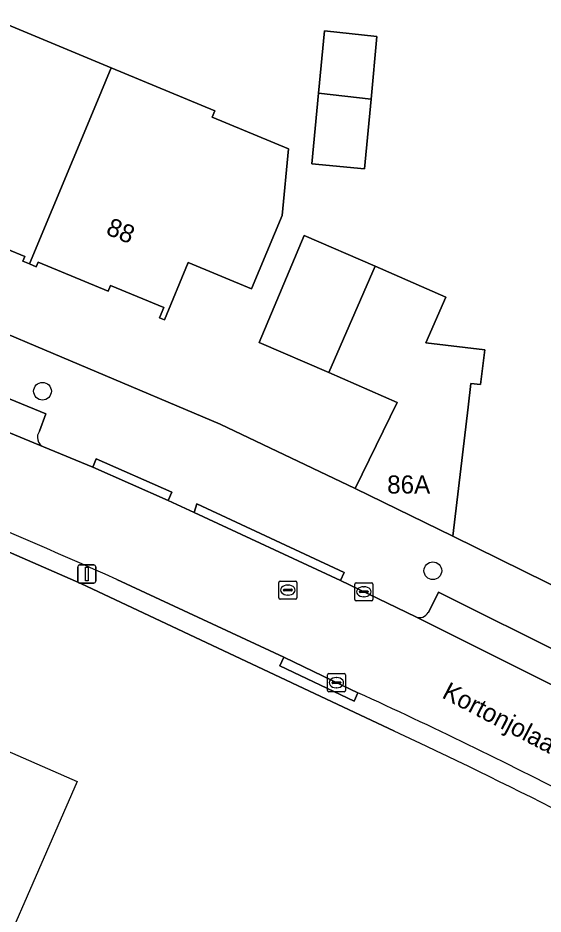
# Model space of a CAD drawing. Extents: x 161692 to 162379, y 380760 to 381678.
# Drawn here: x 161806.13 to 161835.17, y 381057.9 to 381107.44 of the extents above; entities that cross this region are included whole.
import ezdxf

# ---------------------------------------------------------------- set-up
doc = ezdxf.new("R2010")
doc.units = 0
for name, color, linetype in [('IMGEO_Boom', 7, 'Continuous'), ('IMGEO_Erf', 7, 'Continuous'), ('IMGEO_Kolk', 7, 'Continuous'), ('IMGEO_Lichtmast', 7, 'Continuous'), ('IMGEO_Muur', 7, 'Continuous'), ('IMGEO_Openbare_ruimte_label', 7, 'Continuous'), ('IMGEO_Pand', 7, 'Continuous'), ('IMGEO_Pand_nummerreeks', 7, 'Continuous'), ('IMGEO_Pand_vergunning_verleend', 7, 'Continuous'), ('IMGEO_Parkeervlak_open', 7, 'Continuous'), ('IMGEO_Rijbaan_lokaal_open', 7, 'Continuous'), ('IMGEO_Rioolput', 7, 'Continuous'), ('IMGEO_Voetpad_open', 7, 'Continuous')]:
    doc.layers.add(name, color=color, linetype=linetype)

msp = doc.modelspace()

# ---------------------------------------------------------------- linework, layer by layer
at = {"layer": 'IMGEO_Boom'}
for centre in [(161807.492, 381086.805), (161829.076, 381076.878)]:
    msp.add_circle(centre, 0.489, dxfattribs=at)
at = {"layer": 'IMGEO_Erf'}
for points in [[(161804.63, 381107.442), (161811.296, 381104.677), (161817.017, 381102.305), (161816.871, 381101.954), (161821.102, 381100.199), (161820.739, 381096.514), (161819.057, 381092.46), (161815.546, 381093.916), (161814.231, 381090.746), (161813.959, 381090.859), (161814.194, 381091.426), (161811.243, 381092.65), (161811.116, 381092.344), (161807.254, 381093.946), (161807.148, 381093.689), (161806.78, 381093.841), (161806.408, 381093.995), (161806.514, 381094.249), (161802.591, 381095.877)], [(161761.169, 381106.516), (161781.878, 381099.302), (161790.67, 381096.003), (161802.671, 381091.179), (161817.314, 381084.98), (161824.784, 381081.427), (161827.11, 381086.178), (161823.317, 381087.829), (161819.478, 381089.499), (161821.963, 381095.415), (161825.878, 381093.711), (161829.793, 381092.008), (161828.689, 381089.472), (161831.945, 381089.09), (161831.72, 381087.171), (161831.175, 381087.235), (161831.021, 381085.925), (161830.182, 381078.784), (161836.651, 381075.598), (161846.103, 381070.942)], [(161826.947, 381068.015), (161809.615, 381076.179), (161798.524, 381081.016), (161786.305, 381085.875), (161768.146, 381092.627), (161760.54, 381095.232), (161760.357, 381095.28), (161760.171, 381095.311), (161759.982, 381095.326), (161759.794, 381095.323), (161759.606, 381095.304), (161759.42, 381095.268), (161759.239, 381095.215), (161759.062, 381095.147), (161758.893, 381095.063), (161758.732, 381094.965), (161758.58, 381094.852), (161758.439, 381094.726), (161758.31, 381094.588), (161758.194, 381094.439), (161758.091, 381094.281), (161758.003, 381094.114), (161757.96, 381094.016), (161751.783, 381056.863)]]:
    msp.add_lwpolyline(points, dxfattribs=at)
msp.add_lwpolyline([(161822.758, 381103.287), (161823.079, 381106.724), (161825.988, 381106.407), (161825.666, 381102.958), (161825.305, 381099.1), (161822.392, 381099.373)], close=True, dxfattribs=at)
msp.add_arc((161675.26, 380745.042), 356.82, 61.52176, 64.84256, dxfattribs=at)
at = {"layer": 'IMGEO_Kolk'}
for p, q in [((161824.759, 381075.289), (161824.759, 381076.141)), ((161824.834, 381076.215), (161825.686, 381076.215)), ((161825.247, 381075.995), (161825.272, 381075.995)), ((161825.76, 381076.141), (161825.76, 381075.289)), ((161825.018, 381075.709), (161825.018, 381075.721)), ((161825.456, 381075.672), (161825.058, 381075.672)), ((161825.061, 381075.758), (161825.459, 381075.758)), ((161825.502, 381075.721), (161825.502, 381075.709)), ((161825.686, 381075.215), (161824.834, 381075.215)), ((161825.27, 381075.435), (161825.245, 381075.435)), ((161823.243, 381070.264), (161823.243, 381071.116)), ((161823.318, 381071.19), (161824.17, 381071.19)), ((161824.244, 381071.116), (161824.244, 381070.264)), ((161823.502, 381070.684), (161823.502, 381070.696)), ((161823.94, 381070.647), (161823.542, 381070.647)), ((161823.545, 381070.733), (161823.943, 381070.733)), ((161823.731, 381070.97), (161823.756, 381070.97)), ((161823.986, 381070.696), (161823.986, 381070.684)), ((161824.17, 381070.19), (161823.318, 381070.19)), ((161823.754, 381070.41), (161823.729, 381070.41))]:
    msp.add_line(p, q, dxfattribs=at)
for points in [[(161824.759, 381075.289), (161824.759, 381076.141)], [(161824.834, 381076.215), (161825.686, 381076.215)], [(161825.76, 381076.141), (161825.76, 381075.289)], [(161825.686, 381075.215), (161824.834, 381075.215)], [(161823.243, 381070.264), (161823.243, 381071.116)], [(161823.318, 381071.19), (161824.17, 381071.19)], [(161824.244, 381071.116), (161824.244, 381070.264)], [(161824.17, 381070.19), (161823.318, 381070.19)]]:
    msp.add_lwpolyline(points, dxfattribs=at)
for centre, radius, start, end in [((161824.836, 381076.139), 0.0765, 91.552, 178.448), ((161824.836, 381076.139), 0.0765, 91.552, 178.448), ((161825.684, 381076.139), 0.0765, 1.552, 88.448), ((161825.684, 381076.139), 0.0765, 1.552, 88.448), ((161825.058, 381075.718), 0.0403, 85.8775, 175.7526), ((161825.055, 381075.708), 0.0366, 178.938, 274.7102), ((161825.459, 381075.715), 0.043, 264.8664, 352.4533), ((161825.463, 381075.72), 0.0386, 1.7309, 96.639), ((161824.836, 381075.291), 0.0765, 181.552, 268.448), ((161824.836, 381075.291), 0.0765, 181.552, 268.448), ((161825.684, 381075.291), 0.0765, 271.552, 358.448), ((161825.684, 381075.291), 0.0765, 271.552, 358.448), ((161823.32, 381071.114), 0.0765, 91.552, 178.448), ((161823.32, 381071.114), 0.0765, 91.552, 178.448), ((161824.168, 381071.114), 0.0765, 1.552, 88.448), ((161824.168, 381071.114), 0.0765, 1.552, 88.448), ((161823.542, 381070.693), 0.0403, 85.8775, 175.7526), ((161823.539, 381070.683), 0.0366, 178.938, 274.7102), ((161823.943, 381070.69), 0.043, 264.8664, 352.4533), ((161823.947, 381070.695), 0.0386, 1.7309, 96.639), ((161823.32, 381070.266), 0.0765, 181.552, 268.448), ((161823.32, 381070.266), 0.0765, 181.552, 268.448), ((161824.168, 381070.266), 0.0765, 271.552, 358.448), ((161824.168, 381070.266), 0.0765, 271.552, 358.448)]:
    msp.add_arc(centre, radius, start, end, dxfattribs=at)
for centre, major_axis, ratio, start_param, end_param in [((161825.246, 381075.715), (-0.387, 0.002), 0.722429, 4.712389, 7.853982), ((161825.271, 381075.715), (-0.39, 0.002), 0.717154, 1.570796, 4.712389), ((161823.73, 381070.69), (-0.387, 0.002), 0.722429, 4.712389, 7.853982), ((161823.755, 381070.69), (-0.39, 0.002), 0.717154, 1.570796, 4.712389)]:
    msp.add_ellipse(centre, major_axis=major_axis, ratio=ratio, start_param=start_param, end_param=end_param, dxfattribs=at)
at = {"layer": 'IMGEO_Lichtmast'}
for p, q in [((161809.443, 381076.297), (161809.443, 381077.097)), ((161809.443, 381077.097), (161809.443, 381076.297)), ((161809.543, 381077.197), (161810.333, 381077.197)), ((161810.333, 381077.197), (161809.543, 381077.197)), ((161810.433, 381077.097), (161810.433, 381076.297)), ((161810.433, 381076.297), (161810.433, 381077.097)), ((161810.333, 381076.197), (161809.543, 381076.197)), ((161809.543, 381076.197), (161810.333, 381076.197))]:
    msp.add_line(p, q, dxfattribs=at)
msp.add_lwpolyline([(161809.863, 381077.072), (161810.013, 381077.072), (161810.013, 381076.322), (161809.863, 381076.322), (161809.863, 381077.072)], dxfattribs=at)
for centre, start, end in [((161809.543, 381077.097), 90, 180), ((161809.543, 381077.097), 90, 180), ((161810.333, 381077.097), 0, 90), ((161810.333, 381077.097), 360, 90), ((161809.543, 381076.297), 180, 270), ((161809.543, 381076.297), 180, 270), ((161810.333, 381076.297), 270, 0), ((161810.333, 381076.297), 270, 0)]:
    msp.add_arc(centre, 0.1, start, end, dxfattribs=at)
at = {"layer": 'IMGEO_Muur'}
msp.add_lwpolyline([(161836.651, 381075.598), (161830.182, 381078.784)], dxfattribs=at)
at = {"layer": 'IMGEO_Pand'}
for points in [[(161803.917, 381105.723), (161800.333, 381097.125), (161802.701, 381096.143), (161802.591, 381095.877), (161806.514, 381094.249), (161806.408, 381093.995), (161806.78, 381093.841), (161810.447, 381102.639), (161811.296, 381104.677), (161804.63, 381107.442)], [(161822.758, 381103.287), (161825.666, 381102.958), (161825.988, 381106.407), (161823.079, 381106.724)], [(161811.296, 381104.677), (161810.447, 381102.639), (161806.78, 381093.841), (161807.148, 381093.689), (161807.254, 381093.946), (161811.116, 381092.344), (161811.243, 381092.65), (161814.194, 381091.426), (161813.959, 381090.859), (161814.231, 381090.746), (161815.546, 381093.916), (161819.057, 381092.46), (161820.739, 381096.514), (161821.102, 381100.199), (161816.871, 381101.954), (161817.017, 381102.305)], [(161822.758, 381103.287), (161822.392, 381099.373), (161825.305, 381099.1), (161825.666, 381102.958)], [(161825.878, 381093.711), (161821.963, 381095.415), (161819.478, 381089.499), (161823.317, 381087.829)], [(161831.945, 381089.09), (161828.689, 381089.472), (161829.793, 381092.008), (161825.878, 381093.711), (161823.317, 381087.829), (161827.11, 381086.178), (161824.784, 381081.427), (161830.182, 381078.784), (161831.021, 381085.925), (161831.175, 381087.235), (161831.72, 381087.171)]]:
    msp.add_lwpolyline(points, close=True, dxfattribs=at)
at = {"layer": 'IMGEO_Pand_vergunning_verleend'}
msp.add_lwpolyline([(161785.827, 381067.135), (161788.498, 381073.246), (161795.27, 381070.287), (161795.683, 381071.232), (161809.404, 381065.234), (161803.104, 381050.82), (161798.971, 381052.626), (161800.703, 381056.589), (161791.682, 381060.532), (161790.415, 381057.633), (161785.901, 381059.606), (161788.652, 381065.9)], close=True, dxfattribs=at)
at = {"layer": 'IMGEO_Parkeervlak_open'}
for points in [[(161807.335, 381084.598), (161807.68, 381085.562), (161791.29, 381092.279), (161790.894, 381091.213)], [(161790.302, 381090.852), (161807.547, 381083.727)], [(161829.389, 381075.701), (161828.827, 381074.573)], [(161843.446, 381067.215), (161844.019, 381068.403), (161829.389, 381075.701)], [(161828.135, 381074.321), (161843.678, 381066.577)]]:
    msp.add_lwpolyline(points, dxfattribs=at)
for centre, radius, start, end in [((161807.772, 381084.243), 0.563, 140.9222, 246.4372), ((161828.334, 381074.85), 0.565, 249.3703, 330.6491)]:
    msp.add_arc(centre, radius, start, end, dxfattribs=at)
at = {"layer": 'IMGEO_Rijbaan_lokaal_open'}
for points in [[(161807.547, 381083.727), (161790.302, 381090.852), (161788.89, 381091.387), (161785.37, 381092.745), (161784.413, 381093.119), (161780.903, 381094.513), (161779.749, 381094.978), (161779.465, 381095.075), (161763.723, 381100.515), (161763.393, 381100.624), (161757.421, 381102.57)], [(161837.066, 381064.238), (161841.207, 381061.963), (161842.339, 381061.338), (161844.624, 381066.127), (161843.678, 381066.577), (161828.135, 381074.321), (161823.972, 381076.331), (161815.875, 381080.1), (161814.445, 381080.761), (161810.266, 381082.601), (161807.547, 381083.727)], [(161811.599, 381076.398), (161820.841, 381072.095), (161824.088, 381070.524), (161824.937, 381070.136)]]:
    msp.add_lwpolyline(points, dxfattribs=at)
for centre, radius, start, end in [((161550.048, 380488.231), 643.7, 66.025825, 68.028987), ((161698.387, 380794.47), 303.326, 62.79372, 65.34151)]:
    msp.add_arc(centre, radius, start, end, dxfattribs=at)
at = {"layer": 'IMGEO_Rioolput'}
for p, q in [((161820.561, 381075.382), (161820.561, 381076.234)), ((161820.636, 381076.308), (161821.488, 381076.308)), ((161821.049, 381076.088), (161821.074, 381076.088)), ((161821.562, 381076.234), (161821.562, 381075.382)), ((161820.82, 381075.802), (161820.82, 381075.814)), ((161821.258, 381075.765), (161820.86, 381075.765)), ((161820.863, 381075.851), (161821.261, 381075.851)), ((161821.072, 381075.528), (161821.047, 381075.528)), ((161821.304, 381075.814), (161821.304, 381075.802)), ((161821.488, 381075.308), (161820.636, 381075.308))]:
    msp.add_line(p, q, dxfattribs=at)
for points in [[(161820.561, 381075.382), (161820.561, 381076.234)], [(161820.636, 381076.308), (161821.488, 381076.308)], [(161821.562, 381076.234), (161821.562, 381075.382)], [(161821.488, 381075.308), (161820.636, 381075.308)]]:
    msp.add_lwpolyline(points, dxfattribs=at)
for centre, radius, start, end in [((161820.638, 381076.232), 0.0765, 91.552, 178.448), ((161820.638, 381076.232), 0.0765, 91.552, 178.448), ((161821.486, 381076.232), 0.0765, 1.552, 88.448), ((161821.486, 381076.232), 0.0765, 1.552, 88.448), ((161820.86, 381075.811), 0.0403, 85.8775, 175.7526), ((161820.857, 381075.801), 0.0366, 178.938, 274.7102), ((161821.261, 381075.808), 0.043, 264.8664, 352.4533), ((161821.265, 381075.813), 0.0386, 1.7309, 96.639), ((161820.638, 381075.384), 0.0765, 181.552, 268.448), ((161820.638, 381075.384), 0.0765, 181.552, 268.448), ((161821.486, 381075.384), 0.0765, 271.552, 358.448), ((161821.486, 381075.384), 0.0765, 271.552, 358.448)]:
    msp.add_arc(centre, radius, start, end, dxfattribs=at)
for centre, major_axis, ratio, start_param, end_param in [((161821.048, 381075.808), (-0.387, 0.002), 0.722429, 4.712389, 7.853982), ((161821.073, 381075.808), (-0.39, 0.002), 0.717154, 1.570796, 4.712389)]:
    msp.add_ellipse(centre, major_axis=major_axis, ratio=ratio, start_param=start_param, end_param=end_param, dxfattribs=at)
at = {"layer": 'IMGEO_Voetpad_open'}
for points in [[(161836.651, 381075.598), (161830.182, 381078.784), (161824.784, 381081.427), (161817.314, 381084.98), (161802.671, 381091.179), (161790.67, 381096.003), (161781.878, 381099.302), (161761.169, 381106.516), (161757.421, 381102.57), (161763.393, 381100.624)], [(161790.894, 381091.213), (161791.29, 381092.279), (161807.68, 381085.562), (161807.335, 381084.598)], [(161807.547, 381083.727), (161810.266, 381082.601), (161810.466, 381083.059), (161814.645, 381081.219), (161814.445, 381080.761), (161815.875, 381080.1), (161816.022, 381080.582), (161824.181, 381076.784), (161823.972, 381076.331), (161828.135, 381074.321)], [(161798.524, 381081.016), (161809.615, 381076.179), (161826.947, 381068.015)], [(161824.937, 381070.136), (161824.719, 381069.675), (161820.615, 381071.616), (161820.841, 381072.095), (161811.599, 381076.398)], [(161828.827, 381074.573), (161829.389, 381075.701), (161844.019, 381068.403), (161846.103, 381070.942), (161836.651, 381075.598)]]:
    msp.add_lwpolyline(points, dxfattribs=at)
for points in [[(161810.266, 381082.601), (161814.445, 381080.761), (161814.645, 381081.219), (161810.466, 381083.059)], [(161823.972, 381076.331), (161824.181, 381076.784), (161816.022, 381080.582), (161815.875, 381080.1)], [(161820.841, 381072.095), (161820.615, 381071.616), (161824.719, 381069.675), (161824.937, 381070.136), (161824.088, 381070.524)]]:
    msp.add_lwpolyline(points, close=True, dxfattribs=at)
for centre, radius, start, end in [((161550.048, 380488.231), 643.7, 66.025825, 68.028987), ((161807.772, 381084.243), 0.563, 140.9222, 246.4372), ((161828.334, 381074.85), 0.565, 249.3703, 330.6491), ((161698.387, 380794.47), 303.326, 62.79372, 65.34151), ((161675.26, 380745.042), 356.82, 61.52176, 64.84256)]:
    msp.add_arc(centre, radius, start, end, dxfattribs=at)

# ---------------------------------------------------------------- texts
at = {"layer": 'IMGEO_Openbare_ruimte_label'}
msp.add_text('Kortonjolaan', height=1, rotation=332.4096, dxfattribs=at).set_placement((161829.524, 381069.881))
at = {"layer": 'IMGEO_Pand_nummerreeks'}
msp.add_text('88', height=1, rotation=337.4726, dxfattribs=at).set_placement((161810.945, 381095.502))
msp.add_text('86A', height=1, dxfattribs=at).set_placement((161826.551, 381081.146))

doc.saveas('drawing.dxf')
